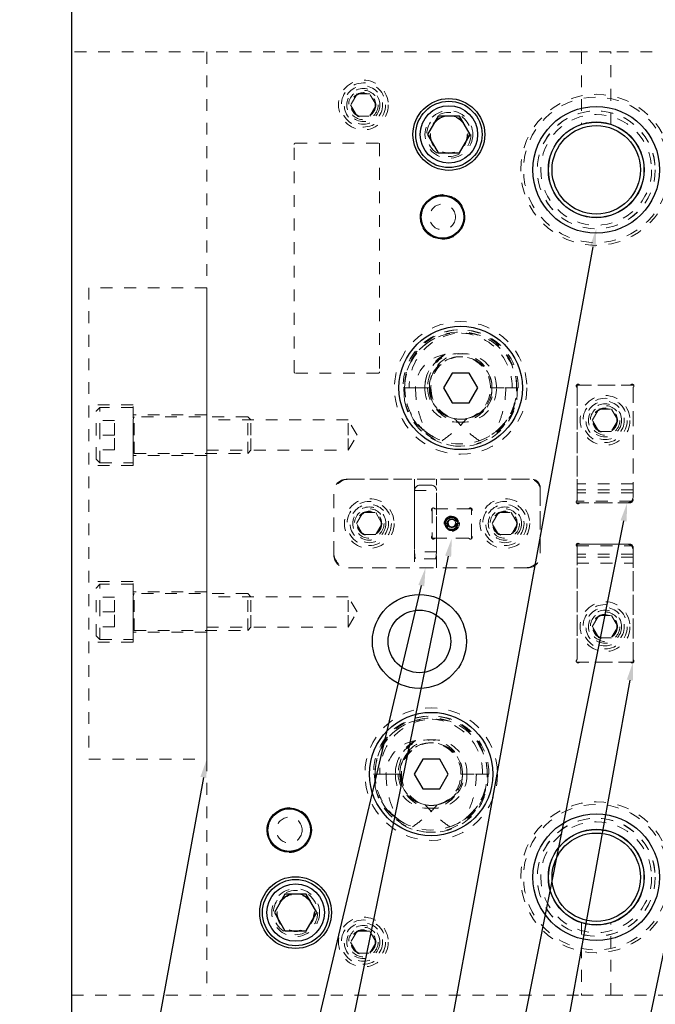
# Model space of a CAD drawing. Header units: inches. Extents: x 1802 to 2468, y -208 to -72.
# Tile 447 of 595: x 2174.94 to 2180.33, y -92.32 to -83.97. Entities that reach past the tile are written whole.
import ezdxf

# ---------------------------------------------------------------- set-up
doc = ezdxf.new("R2010")
doc.units = ezdxf.units.IN
doc.header["$LTSCALE"] = 0.5
doc.header["$MEASUREMENT"] = 0
doc.linetypes.add('HIDDEN', pattern=[0.225, 0.15, -0.075])
for name, color, linetype in [('DST-M-S', 53, 'Continuous'), ('PAD-M-S', 135, 'Continuous'), ('PBU-M-S', 8, 'Continuous'), ('PUN-M-S', 8, 'Continuous'), ('PUN-M-S2', 1, 'Continuous'), ('SID-M-S', 105, 'Continuous'), ('SVF-M-S', 8, 'Continuous')]:
    doc.layers.add(name, color=color, linetype=linetype)

msp = doc.modelspace()

# ---------------------------------------------------------------- linework, layer by layer
at = {"layer": 'DST-M-S', "linetype": 'Continuous', "lineweight": 25}
msp.add_line((2175.38027, -78.2431), (2175.38027, -98.2431), dxfattribs=at)
for centre, radius in [((2178.58027, -84.9431), 0.3045), ((2179.83027, -85.2431), 0.5375), ((2179.83027, -85.2431), 0.40625), ((2178.52647, -85.6431), 0.1875), ((2178.68027, -87.0931), 0.52345), ((2178.33027, -89.2431), 0.3985), ((2178.33027, -89.2431), 0.2655), ((2178.43027, -90.3681), 0.52345), ((2177.22647, -90.8431), 0.1875), ((2179.83027, -91.2431), 0.5375), ((2179.83027, -91.2431), 0.40625), ((2177.28027, -91.5431), 0.3045)]:
    msp.add_circle(centre, radius, dxfattribs=at)
at = {"layer": 'DST-M-S', "linetype": 'HIDDEN', "lineweight": 18}
for centre, radius in [((2178.58027, -84.9431), 0.203), ((2179.90527, -87.3681), 0.14062), ((2177.90527, -88.2431), 0.14062), ((2179.05527, -88.2431), 0.14062), ((2179.90527, -89.1181), 0.14062), ((2177.28027, -91.5431), 0.203)]:
    msp.add_circle(centre, radius, dxfattribs=at)
at = {"layer": 'PAD-M-S', "linetype": 'HIDDEN', "lineweight": 18}
for p, q in [((2176.52647, -84.2431), (2176.52647, -92.2431)), ((2177.27777, -85.0171), (2177.98277, -85.0171)), ((2177.26777, -86.9571), (2177.26777, -85.0271)), ((2177.99277, -85.0271), (2177.99277, -86.9571)), ((2177.98277, -86.9671), (2177.27777, -86.9671)), ((2179.66777, -88.04491), (2179.66777, -87.09129)), ((2179.69095, -87.0681), (2180.11958, -87.0681)), ((2180.14277, -87.09129), (2180.14277, -88.0381)), ((2177.72647, -87.3646), (2176.52647, -87.3646)), ((2177.72647, -87.4931), (2177.72647, -87.3646)), ((2177.80368, -87.4931), (2177.72647, -87.3646)), ((2177.72647, -87.6216), (2177.72647, -87.4931)), ((2177.72647, -87.6216), (2177.80368, -87.4931)), ((2176.52647, -87.6216), (2177.72647, -87.6216)), ((2177.71027, -87.8681), (2179.28527, -87.8681)), ((2179.26527, -87.8681), (2177.73027, -87.8681)), ((2178.28883, -87.8681), (2178.28883, -88.6181)), ((2178.47633, -88.1181), (2178.47633, -87.8681)), ((2179.35527, -87.9381), (2179.35527, -88.5131)), ((2177.60527, -88.5131), (2177.60527, -87.9731)), ((2177.60527, -87.9931), (2177.60527, -88.4931)), ((2179.35527, -88.4931), (2179.35527, -87.9581)), ((2180.11277, -88.0681), (2179.69095, -88.0681)), ((2178.43958, -88.14129), (2178.43958, -88.34491)), ((2178.74777, -88.1181), (2178.46276, -88.1181)), ((2178.77096, -88.34491), (2178.77096, -88.14129)), ((2178.46276, -88.3681), (2178.74777, -88.3681)), ((2178.47633, -88.6181), (2178.47633, -88.3681)), ((2179.66777, -89.39491), (2179.66777, -88.44129)), ((2179.69095, -88.4181), (2180.11277, -88.4181)), ((2180.14277, -88.4481), (2180.14277, -89.39491)), ((2179.25027, -88.6181), (2177.71027, -88.6181)), ((2177.73027, -88.6181), (2179.23027, -88.6181)), ((2177.72647, -88.8646), (2176.52647, -88.8646)), ((2177.72647, -88.9931), (2177.72647, -88.8646)), ((2177.80368, -88.9931), (2177.72647, -88.8646)), ((2177.72647, -89.1216), (2177.72647, -88.9931)), ((2177.72647, -89.1216), (2177.80368, -88.9931)), ((2176.52647, -89.1216), (2177.72647, -89.1216)), ((2180.11958, -89.4181), (2179.69095, -89.4181))]:
    msp.add_line(p, q, dxfattribs=at)
for centre, radius in [((2177.85527, -84.6931), 0.1005), ((2179.83027, -85.2431), 0.6405), ((2179.83027, -85.2431), 0.5006), ((2178.58027, -84.9431), 0.15625), ((2177.90527, -88.2431), 0.211), ((2177.90527, -88.2431), 0.1405), ((2179.05527, -88.2431), 0.211), ((2179.05527, -88.2431), 0.1405), ((2179.83027, -91.2431), 0.6405), ((2179.83027, -91.2431), 0.5006), ((2177.28027, -91.5431), 0.15625), ((2177.85527, -91.7931), 0.1005)]:
    msp.add_circle(centre, radius, dxfattribs=at)
for centre, radius, start, end in [((2177.27777, -85.0271), 0.01, 90, 180), ((2177.98277, -85.0271), 0.01, 0, 90), ((2177.27777, -86.9571), 0.01, 180, 270), ((2177.98277, -86.9571), 0.01, 270, 0), ((2179.67569, -87.07602), 0.015, 40.239177, 229.760823), ((2179.66277, -87.09129), 0.005, 0, 49.760823), ((2179.69095, -87.0631), 0.005, 220.239177, 270), ((2180.11958, -87.0631), 0.005, 270, 319.760823), ((2180.13485, -87.07602), 0.015, 310.239177, 139.760823), ((2180.14777, -87.09129), 0.005, 130.239177, 180), ((2177.73027, -87.9931), 0.125, 90, 180), ((2177.71027, -87.9731), 0.105, 90, 180), ((2179.26527, -87.9581), 0.09, 0, 90), ((2179.28527, -87.9381), 0.07, 0, 90), ((2179.67569, -88.06018), 0.015, 130.239177, 319.760823), ((2179.66277, -88.04491), 0.005, 310.239177, 0), ((2179.69095, -88.0731), 0.005, 90, 139.760823), ((2180.11277, -88.0381), 0.03, 270, 0), ((2178.4475, -88.12602), 0.015, 40.239177, 229.760823), ((2178.43458, -88.14129), 0.005, 0, 49.760823), ((2178.46276, -88.1131), 0.005, 220.239177, 270), ((2178.74777, -88.1131), 0.005, 270, 319.760823), ((2178.76304, -88.12602), 0.015, 310.239177, 139.760823), ((2178.77596, -88.14129), 0.005, 130.239177, 180), ((2178.4475, -88.36018), 0.015, 130.239177, 319.760823), ((2178.43458, -88.34491), 0.005, 310.239177, 0), ((2178.76304, -88.36018), 0.015, 220.239177, 49.760823), ((2178.77596, -88.34491), 0.005, 180, 229.760823), ((2178.46276, -88.3731), 0.005, 90, 139.760823), ((2178.74777, -88.3731), 0.005, 40.239177, 90), ((2179.67569, -88.42602), 0.015, 40.239177, 229.760823), ((2179.66277, -88.44129), 0.005, 0, 49.760823), ((2179.69095, -88.4131), 0.005, 220.239177, 270), ((2180.11277, -88.4481), 0.03, 0, 90), ((2177.73027, -88.4931), 0.125, 180, 270), ((2177.71027, -88.5131), 0.105, 180, 270), ((2179.23027, -88.4931), 0.125, 270, 0), ((2179.25027, -88.5131), 0.105, 270, 0), ((2179.67569, -89.41018), 0.015, 130.239177, 319.760823), ((2179.66277, -89.39491), 0.005, 310.239177, 0), ((2179.69095, -89.4231), 0.005, 90, 139.760823), ((2180.11958, -89.4231), 0.005, 40.239177, 90), ((2180.13485, -89.41018), 0.015, 220.239177, 49.760823), ((2180.14777, -89.39491), 0.005, 180, 229.760823)]:
    msp.add_arc(centre, radius, start, end, dxfattribs=at)
at = {"layer": 'PBU-M-S', "linetype": 'HIDDEN', "lineweight": 18}
for p, q in [((2179.70527, -84.2431), (2175.38027, -84.2431)), ((2179.70527, -84.2431), (2179.70527, -84.85656)), ((2179.95527, -84.2431), (2179.70527, -84.2431)), ((2179.95527, -84.85656), (2179.95527, -84.2431)), ((2189.70527, -84.2431), (2179.95527, -84.2431)), ((2179.70527, -91.62964), (2179.70527, -92.2431)), ((2179.95527, -92.2431), (2179.95527, -91.62964)), ((2175.38027, -92.2431), (2179.70527, -92.2431)), ((2179.70527, -92.2431), (2179.95527, -92.2431)), ((2179.95527, -92.2431), (2189.70527, -92.2431))]:
    msp.add_line(p, q, dxfattribs=at)
for centre, radius in [((2177.85527, -84.6931), 0.211), ((2177.85527, -84.6931), 0.1405), ((2178.52647, -85.6431), 0.19), ((2177.90527, -88.2431), 0.1005), ((2179.05527, -88.2431), 0.1005), ((2177.22647, -90.8431), 0.19), ((2177.85527, -91.7931), 0.211), ((2177.85527, -91.7931), 0.1405)]:
    msp.add_circle(centre, radius, dxfattribs=at)
at = {"layer": 'PUN-M-S', "linetype": 'HIDDEN', "lineweight": 18}
for p, q in [((2175.52647, -86.2431), (2175.52647, -90.2431)), ((2176.52647, -86.2431), (2175.52647, -86.2431)), ((2176.52647, -90.2431), (2176.52647, -86.2431)), ((2175.90147, -87.2356), (2175.52647, -87.2356)), ((2175.90147, -87.7506), (2175.90147, -87.2356)), ((2176.52647, -87.3211), (2175.90147, -87.3211)), ((2176.52647, -87.6651), (2175.90147, -87.6651)), ((2175.90147, -87.7506), (2175.52647, -87.7506)), ((2178.43958, -88.1181), (2178.43958, -88.3681)), ((2178.77096, -88.1181), (2178.43958, -88.1181)), ((2178.47633, -88.3681), (2178.47633, -88.1181)), ((2178.77096, -88.3681), (2178.77096, -88.1181)), ((2178.54652, -88.2431), (2178.54657, -88.24062)), ((2178.54652, -88.2431), (2178.57116, -88.2431)), ((2178.54652, -88.2431), (2178.57152, -88.2431)), ((2178.54652, -88.2431), (2178.54767, -88.25221)), ((2178.56774, -88.1979), (2178.57129, -88.19518)), ((2178.57306, -88.19284), (2178.56781, -88.19802)), ((2178.57129, -88.19518), (2178.57152, -88.19501)), ((2178.60843, -88.2077), (2178.61131, -88.20863)), ((2178.62189, -88.21293), (2178.62532, -88.21548)), ((2178.66397, -88.2431), (2178.63906, -88.2431)), ((2178.63911, -88.2431), (2178.66392, -88.2431)), ((2178.66402, -88.2431), (2178.63937, -88.2431)), ((2178.66402, -88.2431), (2178.66302, -88.23522)), ((2178.43958, -88.3681), (2178.77096, -88.3681)), ((2175.90147, -88.7356), (2175.52647, -88.7356)), ((2175.90147, -89.2506), (2175.90147, -88.7356)), ((2176.52647, -88.8211), (2175.90147, -88.8211)), ((2176.52647, -89.1651), (2175.90147, -89.1651)), ((2175.90147, -89.2506), (2175.52647, -89.2506)), ((2175.52647, -90.2431), (2176.52647, -90.2431))]:
    msp.add_line(p, q, dxfattribs=at)
for radius in [0.065, 0.05165, 0.04905, 0.03375, 0.03]:
    msp.add_circle((2178.60527, -88.2431), radius, dxfattribs=at)
for radius, start, end in [(0.05875, 180, 125.06239), (0.05205, 270, 160.500087), (0.05205, 164.708594, 270)]:
    msp.add_arc((2178.60527, -88.2431), radius, start, end, dxfattribs=at)
for points, knots in [([(2178.593, -88.18791), (2178.59014, -88.18858), (2178.58144, -88.19062), (2178.56937, -88.20022), (2178.55878, -88.21503), (2178.55413, -88.2302), (2178.55372, -88.23973), (2178.55357, -88.2431)], [0, 0, 0, 0, 0.1203972, 0.3656813, 0.610428, 0.8619342, 1, 1, 1, 1]), ([(2178.65697, -88.2431), (2178.65682, -88.23972), (2178.6564, -88.23019), (2178.65174, -88.21509), (2178.64122, -88.20002), (2178.62633, -88.18934), (2178.60849, -88.18423), (2178.58959, -88.18555), (2178.57743, -88.19092), (2178.57185, -88.19478), (2178.57152, -88.19501)], [0, 0, 0, 0, 0.0830378, 0.2343027, 0.3815022, 0.529025, 0.6788804, 0.8322816, 0.9899057, 1, 1, 1, 1]), ([(2178.654, -88.21049), (2178.65355, -88.20948), (2178.65005, -88.20155), (2178.63657, -88.19099), (2178.61599, -88.18263), (2178.59569, -88.18215), (2178.5849, -88.18752), (2178.58079, -88.18957)], [0, 0, 0, 0, 0.0388688, 0.3060681, 0.5722121, 0.8367087, 1, 1, 1, 1]), ([(2178.57152, -88.19501), (2178.56845, -88.19731), (2178.56085, -88.20298), (2178.55189, -88.21616), (2178.54709, -88.23061), (2178.54666, -88.23995), (2178.54652, -88.2431)], [0, 0, 0, 0, 0.2031693, 0.503054, 0.8321844, 1, 1, 1, 1]), ([(2178.56447, -88.2431), (2178.56503, -88.24963), (2178.56587, -88.25936), (2178.57016, -88.26862), (2178.57056, -88.27236), (2178.57043, -88.27303), (2178.57024, -88.27339), (2178.56997, -88.27362), (2178.56961, -88.27375), (2178.56901, -88.27377), (2178.56755, -88.27335), (2178.56412, -88.27104), (2178.55895, -88.26484), (2178.55444, -88.25484), (2178.55385, -88.24685), (2178.55357, -88.2431)], [0, 0, 0, 0, 0.284888, 0.424617, 0.4421855, 0.4483359, 0.4545453, 0.4591569, 0.4637579, 0.4711422, 0.4853951, 0.5295392, 0.6503529, 0.8357954, 1, 1, 1, 1]), ([(2178.56447, -88.2431), (2178.56487, -88.23926), (2178.56573, -88.23109), (2178.57255, -88.22003), (2178.58277, -88.21178), (2178.59327, -88.20742), (2178.59987, -88.20763), (2178.6021, -88.2077)], [0, 0, 0, 0, 0.1995778, 0.4250548, 0.6551267, 0.8830266, 1, 1, 1, 1]), ([(2178.56967, -88.2898), (2178.57117, -88.29132), (2178.57792, -88.2982), (2178.59501, -88.30341), (2178.61733, -88.30346), (2178.63829, -88.29454), (2178.65436, -88.27856), (2178.66284, -88.26012), (2178.66369, -88.24785), (2178.66402, -88.2431)], [0, 0, 0, 0, 0.0481809, 0.2182356, 0.3872377, 0.5555502, 0.723973, 0.8931845, 1, 1, 1, 1]), ([(2178.57116, -88.2431), (2178.57117, -88.24247), (2178.57121, -88.24016), (2178.57159, -88.23731), (2178.57255, -88.233), (2178.57479, -88.22662), (2178.58065, -88.21806), (2178.5905, -88.21073), (2178.60244, -88.20689), (2178.61534, -88.20712), (2178.62775, -88.21164), (2178.63805, -88.22007), (2178.64452, -88.23096), (2178.64605, -88.23914), (2178.64607, -88.24297), (2178.64607, -88.2431)], [0, 0, 0, 0, 0.01659375, 0.0602268, 0.07449826, 0.13182164, 0.23570514, 0.34015075, 0.44780132, 0.55886168, 0.6727016, 0.78762654, 0.9002562, 0.99655614, 1, 1, 1, 1]), ([(2178.57152, -88.2431), (2178.5717, -88.24001), (2178.57208, -88.23335), (2178.57531, -88.22758), (2178.57705, -88.22449)], [0, 0, 0, 0, 0.4637658, 1, 1, 1, 1]), ([(2178.58522, -88.21537), (2178.58585, -88.21472), (2178.58948, -88.21097), (2178.59891, -88.20801), (2178.61182, -88.2077), (2178.62386, -88.21301), (2178.63197, -88.22003), (2178.6341, -88.22558), (2178.63461, -88.22692)], [0, 0, 0, 0, 0.04497666, 0.26273612, 0.48390447, 0.70702505, 0.92902024, 1, 1, 1, 1]), ([(2178.65697, -88.2431), (2178.65661, -88.24732), (2178.65585, -88.25639), (2178.65055, -88.26656), (2178.64529, -88.27191), (2178.64276, -88.27338), (2178.64177, -88.27372), (2178.64113, -88.27378), (2178.64072, -88.2737), (2178.64042, -88.27351), (2178.64019, -88.27322), (2178.64001, -88.2727), (2178.64001, -88.27109), (2178.64185, -88.26535), (2178.64525, -88.25605), (2178.6458, -88.24729), (2178.64607, -88.2431)], [0, 0, 0, 0, 0.1846564, 0.3968924, 0.486843, 0.5099179, 0.5248922, 0.5322594, 0.5381725, 0.542827, 0.5474835, 0.5540832, 0.5666224, 0.61719, 0.8167834, 1, 1, 1, 1])]:
    msp.add_open_spline(points, degree=3, knots=knots, dxfattribs=at)
at = {"layer": 'PUN-M-S2', "linetype": 'HIDDEN', "lineweight": 18}
for p, q in [((2179.66777, -87.0681), (2179.66777, -88.0681)), ((2180.14277, -87.0681), (2179.66777, -87.0681)), ((2180.14277, -88.0181), (2180.14277, -87.0681)), ((2180.14277, -87.90759), (2179.66777, -87.90759)), ((2180.14277, -87.95759), (2179.66777, -87.95759)), ((2180.14277, -87.98238), (2179.66777, -87.98238)), ((2180.12812, -88.05346), (2179.66777, -88.05346)), ((2179.66777, -88.0681), (2180.09277, -88.0681)), ((2179.66777, -88.4181), (2179.66777, -89.4181)), ((2180.09277, -88.4181), (2179.66777, -88.4181)), ((2179.66777, -88.43275), (2180.12812, -88.43275)), ((2180.14277, -88.50382), (2179.66777, -88.50382)), ((2180.14277, -89.4181), (2180.14277, -88.4681)), ((2180.14277, -88.52861), (2179.66777, -88.52861)), ((2179.66777, -88.57861), (2180.14277, -88.57861)), ((2179.66777, -89.4181), (2180.14277, -89.4181))]:
    msp.add_line(p, q, dxfattribs=at)
for centre, radius in [((2179.90527, -87.3681), 0.211), ((2179.90527, -87.3681), 0.1405), ((2179.90527, -89.1181), 0.211), ((2179.90527, -89.1181), 0.1405)]:
    msp.add_circle(centre, radius, dxfattribs=at)
for centre, start, end in [((2180.09277, -88.0181), 270, 0), ((2180.09277, -88.4681), 0, 90)]:
    msp.add_arc(centre, 0.05, start, end, dxfattribs=at)
at = {"layer": 'SID-M-S'}
for p, q in [((2179.80229, -85.89657), (2177.43236, -98.89718)), ((2180.06227, -88.22109), (2177.93407, -98.89779)), ((2181.14836, -88.2968), (2178.93292, -98.89815)), ((2178.57384, -88.5209), (2176.43965, -98.89803)), ((2178.34661, -88.7699), (2175.94683, -98.89929)), ((2180.11501, -89.57161), (2178.42914, -98.89713)), ((2176.49834, -90.39654), (2174.93989, -98.89722))]:
    msp.add_line(p, q, dxfattribs=at)
for points in [[(2179.77671, -85.89191), (2179.83027, -85.7431), (2179.77671, -85.89191), (2179.82787, -85.90124)], [(2180.03677, -88.21601), (2180.09277, -88.0681), (2180.03677, -88.21601), (2180.08777, -88.22617)], [(2178.54837, -88.51567), (2178.60527, -88.3681), (2178.54837, -88.51567), (2178.59931, -88.52614)], [(2178.32131, -88.76391), (2178.38258, -88.6181), (2178.32131, -88.76391), (2178.37191, -88.77589)], [(2180.08943, -89.56699), (2180.14277, -89.4181), (2180.08943, -89.56699), (2180.1406, -89.57624)], [(2176.47276, -90.39186), (2176.52647, -90.2431), (2176.47276, -90.39186), (2176.52391, -90.40123)]]:
    msp.add_solid(points, dxfattribs=at)
at = {"layer": 'SVF-M-S', "linetype": 'HIDDEN', "lineweight": 18}
for p, q in [((2177.80114, -84.59935), (2177.74701, -84.6931)), ((2177.90939, -84.59935), (2177.80114, -84.59935)), ((2177.96352, -84.6931), (2177.90939, -84.59935)), ((2177.74701, -84.6931), (2177.80114, -84.78685)), ((2177.90939, -84.78685), (2177.96352, -84.6931)), ((2177.80114, -84.78685), (2177.90939, -84.78685)), ((2178.19223, -87.0931), (2178.19766, -87.0931)), ((2178.19766, -87.0931), (2178.20527, -87.0931)), ((2178.20384, -87.20156), (2178.19766, -87.0931)), ((2178.20527, -87.0931), (2178.37651, -87.0931)), ((2178.20558, -87.11031), (2178.20527, -87.0931)), ((2178.37651, -87.0931), (2178.29647, -87.0931)), ((2178.37651, -87.0931), (2178.40041, -87.0931)), ((2178.37651, -87.0931), (2178.41527, -87.0931)), ((2178.41527, -87.0931), (2178.42288, -87.0931)), ((2178.42288, -87.0931), (2178.43011, -87.18055)), ((2178.42288, -87.0931), (2178.4283, -87.0931)), ((2178.93223, -87.0931), (2179.11651, -87.0931)), ((2179.15527, -87.0931), (2178.94527, -87.0931)), ((2178.94527, -87.0931), (2179.15527, -87.0931)), ((2179.11651, -87.0931), (2179.1683, -87.0931)), ((2179.16288, -87.0931), (2179.1567, -87.20156)), ((2178.21185, -87.1719), (2178.20558, -87.11031)), ((2175.62022, -87.25873), (2175.58897, -87.28998)), ((2175.62022, -87.4931), (2175.62022, -87.25873)), ((2175.90147, -87.25873), (2175.62022, -87.25873)), ((2175.58897, -87.4931), (2175.58897, -87.28998)), ((2175.90186, -87.33685), (2175.90147, -87.33685)), ((2175.90186, -87.4931), (2175.90186, -87.33685)), ((2175.91196, -87.33685), (2175.90339, -87.36041)), ((2175.91196, -87.4931), (2175.91196, -87.33685)), ((2176.87372, -87.33685), (2175.91196, -87.33685)), ((2176.87372, -87.4931), (2176.87372, -87.33685)), ((2176.90147, -87.3646), (2176.87372, -87.33685)), ((2179.79701, -87.3681), (2179.85114, -87.27435)), ((2179.85114, -87.27435), (2179.95939, -87.27435)), ((2179.95939, -87.27435), (2180.01352, -87.3681)), ((2175.74522, -87.3681), (2175.58897, -87.3681)), ((2175.74522, -87.4931), (2175.74522, -87.3681)), ((2175.90339, -87.62534), (2175.90339, -87.36086)), ((2176.90147, -87.4931), (2176.90147, -87.3646)), ((2179.85114, -87.46185), (2179.79701, -87.3681)), ((2180.01352, -87.3681), (2179.95939, -87.46185)), ((2175.58897, -87.69623), (2175.58897, -87.4931)), ((2175.74522, -87.4931), (2175.58897, -87.4931)), ((2175.62022, -87.72748), (2175.62022, -87.4931)), ((2175.74522, -87.6181), (2175.74522, -87.4931)), ((2175.90186, -87.64935), (2175.90186, -87.4931)), ((2175.91196, -87.64935), (2175.91196, -87.4931)), ((2176.87372, -87.64935), (2176.87372, -87.4931)), ((2176.90147, -87.6216), (2176.90147, -87.4931)), ((2178.41527, -87.48731), (2178.3852, -87.46534)), ((2179.95939, -87.46185), (2179.85114, -87.46185)), ((2175.74522, -87.6181), (2175.58897, -87.6181)), ((2175.90147, -87.64935), (2175.90186, -87.64935)), ((2175.90339, -87.6258), (2175.91196, -87.64935)), ((2175.91196, -87.64935), (2176.87372, -87.64935)), ((2176.87372, -87.64935), (2176.90147, -87.6216)), ((2175.58897, -87.69623), (2175.62022, -87.72748)), ((2175.62022, -87.72748), (2175.90147, -87.72748)), ((2178.43033, -87.9181), (2178.33483, -87.9181)), ((2178.28883, -87.9641), (2178.47633, -87.9641)), ((2178.28883, -87.9641), (2178.28883, -88.4831)), ((2178.47633, -88.4831), (2178.47633, -87.9641)), ((2177.79701, -88.2431), (2177.85114, -88.14935)), ((2177.85114, -88.14935), (2177.95939, -88.14935)), ((2177.95939, -88.14935), (2178.01352, -88.2431)), ((2178.94701, -88.2431), (2179.00114, -88.14935)), ((2179.00114, -88.14935), (2179.10939, -88.14935)), ((2179.10939, -88.14935), (2179.16352, -88.2431)), ((2177.85114, -88.33685), (2177.79701, -88.2431)), ((2178.01352, -88.2431), (2177.95939, -88.33685)), ((2179.00114, -88.33685), (2178.94701, -88.2431)), ((2179.16352, -88.2431), (2179.10939, -88.33685)), ((2177.95939, -88.33685), (2177.85114, -88.33685)), ((2179.10939, -88.33685), (2179.00114, -88.33685)), ((2178.47633, -88.4831), (2178.28883, -88.4831)), ((2178.28883, -88.4831), (2178.29407, -88.5431)), ((2178.47108, -88.5431), (2178.47633, -88.4831)), ((2178.47108, -88.5431), (2178.29407, -88.5431)), ((2175.62022, -88.75873), (2175.58897, -88.78998)), ((2175.62022, -88.9931), (2175.62022, -88.75873)), ((2175.90147, -88.75873), (2175.62022, -88.75873)), ((2175.58897, -88.9931), (2175.58897, -88.78998)), ((2175.90186, -88.83685), (2175.90147, -88.83685)), ((2175.90186, -88.9931), (2175.90186, -88.83685)), ((2175.91196, -88.83685), (2175.90339, -88.86041)), ((2175.91196, -88.9931), (2175.91196, -88.83685)), ((2176.87372, -88.83685), (2175.91196, -88.83685)), ((2176.87372, -88.9931), (2176.87372, -88.83685)), ((2176.90147, -88.8646), (2176.87372, -88.83685)), ((2175.74522, -88.8681), (2175.58897, -88.8681)), ((2175.74522, -88.9931), (2175.74522, -88.8681)), ((2175.90339, -89.12534), (2175.90339, -88.86086)), ((2176.90147, -88.9931), (2176.90147, -88.8646)), ((2175.58897, -89.19623), (2175.58897, -88.9931)), ((2175.74522, -88.9931), (2175.58897, -88.9931)), ((2175.62022, -89.22748), (2175.62022, -88.9931)), ((2175.74522, -89.1181), (2175.74522, -88.9931)), ((2175.90186, -89.14935), (2175.90186, -88.9931)), ((2175.91196, -89.14935), (2175.91196, -88.9931)), ((2176.87372, -89.14935), (2176.87372, -88.9931)), ((2176.90147, -89.1216), (2176.90147, -88.9931)), ((2179.79701, -89.1181), (2179.85114, -89.02435)), ((2179.85114, -89.02435), (2179.95939, -89.02435)), ((2179.95939, -89.02435), (2180.01352, -89.1181)), ((2175.74522, -89.1181), (2175.58897, -89.1181)), ((2175.90147, -89.14935), (2175.90186, -89.14935)), ((2175.90339, -89.1258), (2175.91196, -89.14935)), ((2175.91196, -89.14935), (2176.87372, -89.14935)), ((2176.87372, -89.14935), (2176.90147, -89.1216)), ((2179.85114, -89.21185), (2179.79701, -89.1181)), ((2180.01352, -89.1181), (2179.95939, -89.21185)), ((2175.58897, -89.19623), (2175.62022, -89.22748)), ((2175.62022, -89.22748), (2175.90147, -89.22748)), ((2179.95939, -89.21185), (2179.85114, -89.21185)), ((2177.94223, -90.3681), (2177.94766, -90.3681)), ((2177.94766, -90.3681), (2177.95527, -90.3681)), ((2177.95384, -90.47656), (2177.94766, -90.3681)), ((2177.95527, -90.3681), (2178.12651, -90.3681)), ((2177.95558, -90.38531), (2177.95527, -90.3681)), ((2177.96185, -90.4469), (2177.95558, -90.38531)), ((2178.12651, -90.3681), (2178.04647, -90.3681)), ((2178.12651, -90.3681), (2178.15041, -90.3681)), ((2178.12651, -90.3681), (2178.16527, -90.3681)), ((2178.16527, -90.3681), (2178.17288, -90.3681)), ((2178.17288, -90.3681), (2178.18011, -90.45555)), ((2178.17288, -90.3681), (2178.1783, -90.3681)), ((2178.68223, -90.3681), (2178.86651, -90.3681)), ((2178.90527, -90.3681), (2178.69527, -90.3681)), ((2178.69527, -90.3681), (2178.90527, -90.3681)), ((2178.86651, -90.3681), (2178.9183, -90.3681)), ((2178.91288, -90.3681), (2178.9067, -90.47656)), ((2178.16527, -90.76231), (2178.1352, -90.74034)), ((2177.80114, -91.69935), (2177.74701, -91.7931)), ((2177.90939, -91.69935), (2177.80114, -91.69935)), ((2177.96352, -91.7931), (2177.90939, -91.69935)), ((2177.74701, -91.7931), (2177.80114, -91.88685)), ((2177.90939, -91.88685), (2177.96352, -91.7931)), ((2177.80114, -91.88685), (2177.90939, -91.88685))]:
    msp.add_line(p, q, dxfattribs=at)
at = {"layer": 'SVF-M-S', "linetype": 'Continuous', "lineweight": 25}
for p, q in [((2178.4902, -84.7871), (2178.40013, -84.9431)), ((2178.67033, -84.7871), (2178.4902, -84.7871)), ((2178.7604, -84.9431), (2178.67033, -84.7871)), ((2178.40013, -84.9431), (2178.4902, -85.0991)), ((2178.67033, -85.0991), (2178.7604, -84.9431)), ((2178.4902, -85.0991), (2178.67033, -85.0991)), ((2178.6081, -86.9681), (2178.53593, -87.0931)), ((2178.75244, -86.9681), (2178.6081, -86.9681)), ((2178.8246, -87.0931), (2178.75244, -86.9681)), ((2178.53593, -87.0931), (2178.6081, -87.2181)), ((2178.75244, -87.2181), (2178.8246, -87.0931)), ((2178.6081, -87.2181), (2178.75244, -87.2181)), ((2178.3581, -90.2431), (2178.28593, -90.3681)), ((2178.50244, -90.2431), (2178.3581, -90.2431)), ((2178.5746, -90.3681), (2178.50244, -90.2431)), ((2178.28593, -90.3681), (2178.3581, -90.4931)), ((2178.50244, -90.4931), (2178.5746, -90.3681)), ((2178.3581, -90.4931), (2178.50244, -90.4931)), ((2177.1902, -91.3871), (2177.10013, -91.5431)), ((2177.37033, -91.3871), (2177.1902, -91.3871)), ((2177.4604, -91.5431), (2177.37033, -91.3871)), ((2177.10013, -91.5431), (2177.1902, -91.6991)), ((2177.37033, -91.6991), (2177.4604, -91.5431)), ((2177.1902, -91.6991), (2177.37033, -91.6991))]:
    msp.add_line(p, q, dxfattribs=at)
at = {"layer": 'SVF-M-S', "linetype": 'HIDDEN', "lineweight": 18}
for centre, radius in [((2177.85527, -84.6931), 0.1875), ((2177.85527, -84.6931), 0.1625), ((2177.85527, -84.6931), 0.125), ((2177.85527, -84.6931), 0.10497), ((2177.85527, -84.6931), 0.1047), ((2177.85527, -84.6931), 0.10418), ((2179.83027, -85.2431), 0.617), ((2178.58027, -84.9431), 0.1875), ((2179.83027, -85.2431), 0.5), ((2178.58027, -84.9431), 0.16072), ((2178.58027, -84.9431), 0.16045), ((2178.58027, -84.9431), 0.15993), ((2179.83027, -85.2431), 0.47), ((2178.52647, -85.6431), 0.1095), ((2178.68027, -87.0931), 0.5625), ((2179.90527, -87.3681), 0.1875), ((2179.90527, -87.3681), 0.1625), ((2179.90527, -87.3681), 0.125), ((2179.90527, -87.3681), 0.10497), ((2179.90527, -87.3681), 0.1047), ((2179.90527, -87.3681), 0.10418), ((2179.90527, -87.3681), 0.1005), ((2177.90527, -88.2431), 0.1875), ((2177.90527, -88.2431), 0.1625), ((2179.05527, -88.2431), 0.1875), ((2179.05527, -88.2431), 0.1625), ((2177.90527, -88.2431), 0.125), ((2177.90527, -88.2431), 0.10497), ((2177.90527, -88.2431), 0.1047), ((2177.90527, -88.2431), 0.10418), ((2179.05527, -88.2431), 0.125), ((2179.05527, -88.2431), 0.10497), ((2179.05527, -88.2431), 0.1047), ((2179.05527, -88.2431), 0.10418), ((2179.90527, -89.1181), 0.1875), ((2179.90527, -89.1181), 0.1625), ((2179.90527, -89.1181), 0.125), ((2179.90527, -89.1181), 0.10497), ((2179.90527, -89.1181), 0.1047), ((2179.90527, -89.1181), 0.10418), ((2179.90527, -89.1181), 0.1005), ((2178.43027, -90.3681), 0.5625), ((2179.83027, -91.2431), 0.617), ((2177.22647, -90.8431), 0.1095), ((2179.83027, -91.2431), 0.5), ((2179.83027, -91.2431), 0.47), ((2177.28027, -91.5431), 0.1875), ((2177.28027, -91.5431), 0.16072), ((2177.28027, -91.5431), 0.16045), ((2177.28027, -91.5431), 0.15993), ((2177.85527, -91.7931), 0.1875), ((2177.85527, -91.7931), 0.1625), ((2177.85527, -91.7931), 0.125), ((2177.85527, -91.7931), 0.10497), ((2177.85527, -91.7931), 0.1047), ((2177.85527, -91.7931), 0.10418)]:
    msp.add_circle(centre, radius, dxfattribs=at)
at = {"layer": 'SVF-M-S', "linetype": 'Continuous', "lineweight": 25}
for centre, radius in [((2178.58027, -84.9431), 0.28125), ((2178.58027, -84.9431), 0.24375), ((2179.83027, -85.2431), 0.405), ((2179.83027, -85.2431), 0.375), ((2178.52647, -85.6431), 0.1805), ((2178.68027, -87.0931), 0.52345), ((2178.43027, -90.3681), 0.52345), ((2177.22647, -90.8431), 0.1805), ((2179.83027, -91.2431), 0.405), ((2179.83027, -91.2431), 0.375), ((2177.28027, -91.5431), 0.28125), ((2177.28027, -91.5431), 0.24375)]:
    msp.add_circle(centre, radius, dxfattribs=at)
at = {"layer": 'SVF-M-S', "linetype": 'HIDDEN', "lineweight": 18}
for centre, radius, start, end in [((2178.67375, -87.08151), 0.48166, 358.62082, 181.37918), ((2178.68678, -87.08151), 0.48166, 358.62082, 181.37918), ((2178.66089, -87.08213), 0.45575, 358.62082, 181.37918), ((2178.68027, -87.0931), 0.475, 236.089671, 180), ((2178.69964, -87.08213), 0.45575, 358.62082, 181.37918), ((2178.66089, -87.08637), 0.28446, 358.6441, 181.3559), ((2178.69608, -87.09096), 0.31958, 117.653768, 180.383392), ((2178.69964, -87.08637), 0.28446, 358.6441, 181.3559), ((2178.67375, -87.08679), 0.25856, 358.600686, 181.399314), ((2178.68027, -87.0931), 0.265, 199.267908, 180), ((2178.68678, -87.08679), 0.25856, 358.600686, 181.399314), ((2178.67491, -87.10661), 0.48055, 191.395618, 1.610912), ((2178.66089, -87.09983), 0.28446, 178.6441, 1.3559), ((2178.69964, -87.09983), 0.28446, 178.6441, 1.3559), ((2178.6759, -87.09843), 0.26069, 178.827725, 282.520153), ((2178.68027, -87.0931), 0.265, 180, 199.267908), ((2178.6934, -87.09597), 0.26511, 179.380164, 255.746287), ((2178.68464, -87.09843), 0.26069, 257.479847, 1.172275), ((2178.66713, -87.09597), 0.26511, 284.253713, 0.619836), ((2178.68643, -87.09746), 0.46886, 288.877269, 0.53304), ((2178.68781, -87.11102), 0.47755, 206.399652, 349.070717), ((2175.90265, -87.36014), 0.000787, 180, 340), ((2178.66437, -87.11172), 0.45225, 228.927068, 251.705144), ((2175.90265, -87.62607), 0.000787, 20, 180), ((2178.33483, -87.9641), 0.046, 90, 180), ((2178.43033, -87.9641), 0.046, 0, 90), ((2175.90265, -88.86014), 0.000787, 180, 340), ((2175.90265, -89.12607), 0.000787, 20, 180), ((2178.42375, -90.35651), 0.48166, 358.62082, 181.37918), ((2178.43678, -90.35651), 0.48166, 358.62082, 181.37918), ((2178.41089, -90.35713), 0.45575, 358.62082, 181.37918), ((2178.43027, -90.3681), 0.475, 236.089671, 180), ((2178.44964, -90.35713), 0.45575, 358.62082, 181.37918), ((2178.41089, -90.36137), 0.28446, 358.6441, 181.3559), ((2178.44608, -90.36596), 0.31958, 117.653768, 180.383392), ((2178.44964, -90.36137), 0.28446, 358.6441, 181.3559), ((2178.42375, -90.36179), 0.25856, 358.600686, 181.399314), ((2178.43027, -90.3681), 0.265, 199.267908, 180), ((2178.43678, -90.36179), 0.25856, 358.600686, 181.399314), ((2178.42491, -90.38161), 0.48055, 191.395618, 1.610912), ((2178.41089, -90.37483), 0.28446, 178.6441, 1.3559), ((2178.44964, -90.37483), 0.28446, 178.6441, 1.3559), ((2178.4259, -90.37343), 0.26069, 178.827725, 282.520153), ((2178.43027, -90.3681), 0.265, 180, 199.267908), ((2178.4434, -90.37097), 0.26511, 179.380164, 255.746287), ((2178.43464, -90.37343), 0.26069, 257.479847, 1.172275), ((2178.41713, -90.37097), 0.26511, 284.253713, 0.619836), ((2178.43643, -90.37246), 0.46886, 288.877269, 0.53304), ((2178.43781, -90.38602), 0.47755, 206.399652, 349.070717), ((2178.41437, -90.38672), 0.45225, 228.927068, 251.705144)]:
    msp.add_arc(centre, radius, start, end, dxfattribs=at)
for centre, major_axis, ratio, start_param, end_param in [((2178.60854, -87.0931), (-0.31206, 0), 0.9318009, 4.9084034, 6.2831853), ((2178.78578, -87.0931), (0.38537, 0), 0.9410518, 2.2365539, 3.1415927), ((2178.67284, -87.0931), (-0.27243, 0), 0.966834, 0, 1.4059114), ((2178.68769, -87.0931), (0.27243, 0), 0.966834, 4.8772739, 6.2831853), ((2178.67294, -87.0931), (-0.48233, 0), 0.966834, 0.2347238, 1.0072023), ((2178.68759, -87.0931), (0.48233, 0), 0.966834, 5.275983, 6.0484615), ((2178.35854, -90.3681), (-0.31206, 0), 0.9318009, 4.9084034, 6.2831853), ((2178.53578, -90.3681), (0.38537, 0), 0.9410518, 2.2365539, 3.1415927), ((2178.42284, -90.3681), (-0.27243, 0), 0.966834, 0, 1.4059114), ((2178.43769, -90.3681), (0.27243, 0), 0.966834, 4.8772739, 6.2831853), ((2178.42294, -90.3681), (-0.48233, 0), 0.966834, 0.2347238, 1.0072023), ((2178.43759, -90.3681), (0.48233, 0), 0.966834, 5.275983, 6.0484615)]:
    msp.add_ellipse(centre, major_axis=major_axis, ratio=ratio, start_param=start_param, end_param=end_param, dxfattribs=at)
for points, knots in [([(2178.39327, -87.4716), (2178.37306, -87.45468), (2178.33205, -87.42036), (2178.28246, -87.35665), (2178.24347, -87.28519), (2178.21247, -87.19747), (2178.20791, -87.13147), (2178.20527, -87.0931)], [0, 0, 0, 0, 0.1825208, 0.3703479, 0.5521776, 0.7396236, 1, 1, 1, 1]), ([(2178.29647, -87.0931), (2178.29929, -87.14152), (2178.3045, -87.23102), (2178.34048, -87.35836), (2178.37555, -87.43359), (2178.39327, -87.4716)], [0, 0, 0, 0, 0.3683479, 0.680906, 1, 1, 1, 1]), ([(2179.06406, -87.0931), (2179.06124, -87.14152), (2179.05604, -87.23102), (2179.02006, -87.35836), (2178.98498, -87.43359), (2178.96726, -87.4716)], [0, 0, 0, 0, 0.3683479, 0.68090604, 1, 1, 1, 1]), ([(2178.52241, -87.5411), (2178.55714, -87.51574), (2178.63339, -87.46006), (2178.6975, -87.39069), (2178.73241, -87.35292)], [0, 0, 0, 0, 0.4555585, 1, 1, 1, 1]), ([(2178.83812, -87.5411), (2178.80339, -87.51574), (2178.72715, -87.46006), (2178.66303, -87.39069), (2178.62812, -87.35292)], [0, 0, 0, 0, 0.45555852, 1, 1, 1, 1]), ([(2178.14327, -90.7466), (2178.12306, -90.72968), (2178.08205, -90.69536), (2178.03246, -90.63165), (2177.99347, -90.56019), (2177.96247, -90.47247), (2177.95791, -90.40647), (2177.95527, -90.3681)], [0, 0, 0, 0, 0.1825208, 0.3703479, 0.5521776, 0.7396236, 1, 1, 1, 1]), ([(2178.04647, -90.3681), (2178.04929, -90.41652), (2178.0545, -90.50602), (2178.09048, -90.63336), (2178.12555, -90.70859), (2178.14327, -90.7466)], [0, 0, 0, 0, 0.3683479, 0.680906, 1, 1, 1, 1]), ([(2178.81406, -90.3681), (2178.81124, -90.41652), (2178.80604, -90.50602), (2178.77006, -90.63336), (2178.73498, -90.70859), (2178.71726, -90.7466)], [0, 0, 0, 0, 0.3683479, 0.68090604, 1, 1, 1, 1]), ([(2178.27241, -90.8161), (2178.30714, -90.79074), (2178.38339, -90.73506), (2178.4475, -90.66569), (2178.48241, -90.62792)], [0, 0, 0, 0, 0.4555585, 1, 1, 1, 1]), ([(2178.58812, -90.8161), (2178.55339, -90.79074), (2178.47715, -90.73506), (2178.41303, -90.66569), (2178.37812, -90.62792)], [0, 0, 0, 0, 0.45555852, 1, 1, 1, 1])]:
    msp.add_open_spline(points, degree=3, knots=knots, dxfattribs=at)

doc.saveas('drawing.dxf')
